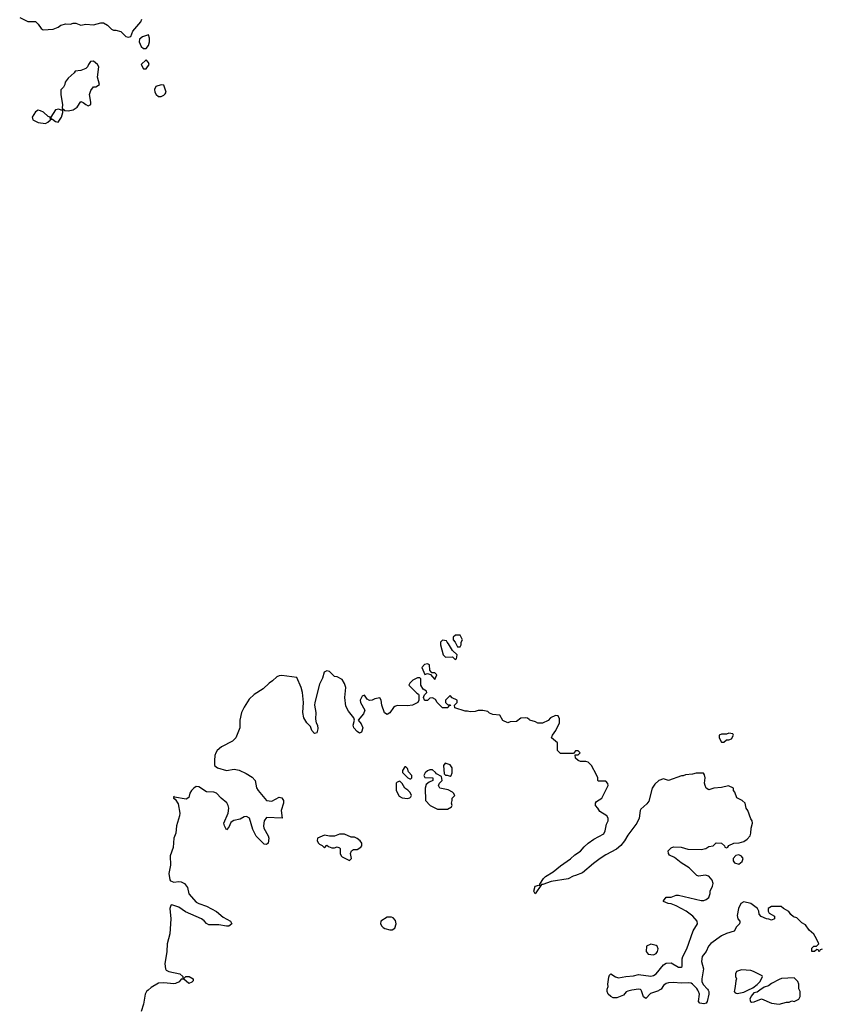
# Model space of a CAD drawing. Header units: inches. Extents: x 2601469 to 2753575, y 449403 to 582909.
# Tile 280 of 350: x 2695944 to 2702326, y 519888 to 527726. Entities that reach past the tile are written whole.
import ezdxf

# ---------------------------------------------------------------- set-up
doc = ezdxf.new("R2010")
doc.units = ezdxf.units.IN
doc.header["$MEASUREMENT"] = 0
for name, color, linetype in [('C6591', 7, 'Continuous'), ('C6592', 7, 'Continuous'), ('C7501', 7, 'Continuous'), ('C7502', 7, 'Continuous')]:
    doc.layers.add(name, color=color, linetype=linetype)

msp = doc.modelspace()

# ---------------------------------------------------------------- linework, layer by layer
at = {"layer": 'C6591', "color": 4, "elevation": 4}
msp.add_lwpolyline([(2696965.5, 520000), (2696954.3, 519990), (2696941.8, 519970), (2696930.2, 519889.8), (2696910.6, 519830)], dxfattribs=at)
at = {"layer": 'C6592', "color": 4, "elevation": 4}
for points in [[(2695943.6, 527743.6), (2696007.3, 527712.7), (2696070, 527712), (2696090, 527692), (2696115.3, 527655.3), (2696130, 527644.7), (2696210, 527650.7), (2696250, 527666.8), (2696270, 527682.8), (2696310, 527694), (2696349.1, 527690.9), (2696370, 527698.8), (2696390, 527698.8), (2696430, 527684), (2696470, 527691.3), (2696530, 527686), (2696590, 527701), (2696610, 527701), (2696643.6, 527683.6), (2696674, 527650), (2696690, 527642), (2696710, 527642), (2696750, 527631.3), (2696790, 527591.3), (2696810, 527586), (2696828.4, 527591.6), (2696844.7, 527635.3), (2696908.7, 527710), (2696915.3, 527730)], [(2700000, 522155.6), (2699987.3, 522167.3), (2699970, 522168), (2699932.7, 522167.3), (2699899.6, 522140.4), (2699850, 522138), (2699830, 522128), (2699790, 522148), (2699766, 522190), (2699710, 522195.3), (2699684.7, 522204.7), (2699670, 522218), (2699630, 522228), (2699610, 522228), (2699592.7, 522227.3), (2699570, 522218), (2699530, 522215.3), (2699510, 522222), (2699490, 522222), (2699408.4, 522248.4), (2699406, 522270), (2699426, 522290), (2699426, 522310), (2699387.3, 522327.3), (2699370, 522346), (2699334, 522310), (2699334, 522290), (2699350, 522274), (2699371.6, 522271.6), (2699372.7, 522267.3), (2699358, 522262), (2699351.3, 522248.7), (2699310, 522248.7), (2699268, 522290), (2699254.6, 522314.6), (2699230, 522328), (2699210, 522326), (2699190, 522306), (2699170, 522306), (2699166, 522310), (2699158, 522330), (2699160.4, 522339.6), (2699167.3, 522352.7), (2699186, 522370), (2699182, 522382), (2699156.4, 522396.4), (2699138, 522430), (2699138, 522478), (2699130, 522486), (2699110, 522486), (2699074, 522470), (2699050, 522446), (2699042, 522430), (2699105.4, 522365.4), (2699118, 522358), (2699122, 522350), (2699122, 522310), (2699114, 522290), (2699070, 522268.7), (2699030, 522264), (2698950, 522266), (2698930, 522259.3), (2698918.8, 522250), (2698890, 522208.7), (2698870, 522195.3), (2698849.2, 522209.2), (2698826, 522270), (2698822, 522310), (2698810, 522328), (2698770, 522319), (2698750, 522309), (2698730, 522308), (2698710, 522318), (2698690, 522348), (2698670, 522342), (2698654.8, 522310), (2698656, 522290), (2698692, 522230), (2698679.8, 522200.2), (2698638, 522150), (2698661.1, 522121.1), (2698676.3, 522090), (2698664.7, 522055.3), (2698650, 522048), (2698630, 522059), (2698604, 522090), (2698599.3, 522110), (2698609.2, 522150), (2698605.2, 522170), (2698560.9, 522220.9), (2698540.4, 522260.4), (2698531.5, 522330), (2698539.5, 522410), (2698530, 522442), (2698510, 522473.2), (2698470, 522494), (2698450, 522498), (2698410, 522539), (2698390, 522542), (2698367.9, 522532.1), (2698354.4, 522485.6), (2698330, 522438), (2698293, 522290), (2698290.7, 522270), (2698302, 522210), (2698298, 522158), (2698304, 522130), (2698315.5, 522110), (2698318.4, 522081.6), (2698310.6, 522050), (2698290, 522045.2), (2698270, 522068.7), (2698258.7, 522098.7), (2698229.7, 522129.7), (2698205.6, 522170), (2698198.7, 522210), (2698202, 522290), (2698195.6, 522370), (2698186, 522410), (2698150, 522488.7), (2698030, 522506), (2698010, 522503.5), (2697990, 522494.8), (2697956.7, 522463.3), (2697930, 522446), (2697881.1, 522398.9), (2697810, 522353.3), (2697770, 522317.6), (2697730, 522254.5), (2697709.2, 522210), (2697697.5, 522150), (2697696.5, 522090), (2697664, 522010), (2697637.3, 521982.7), (2697550, 521936.8), (2697516.9, 521910), (2697504.2, 521890), (2697498.2, 521870), (2697494.7, 521830), (2697495.3, 521790), (2697518.8, 521770), (2697590, 521750.6), (2697650, 521759.1), (2697690, 521753), (2697746.9, 521726.9), (2697795.4, 521695.4), (2697819.3, 521670), (2697830, 521612), (2697842, 521590), (2697910, 521510.6), (2697950, 521506), (2698010, 521537.3), (2698030, 521530.7), (2698039, 521519), (2698044.9, 521510), (2698044.9, 521490), (2698024.9, 521430), (2698034, 521370), (2697910, 521376.2), (2697890.3, 521349.7), (2697883.6, 521310), (2697886.3, 521290), (2697921.3, 521230), (2697928.4, 521210), (2697922.8, 521170), (2697910, 521159.3), (2697890, 521162), (2697826.1, 521226.1), (2697800.4, 521280.4), (2697773.3, 521370), (2697750, 521384.5), (2697730, 521379.5), (2697698, 521362), (2697648.6, 521351.4), (2697635.6, 521344.4), (2697625.1, 521334.9), (2697610, 521298), (2697590, 521278), (2697573.2, 521310), (2697569.6, 521330), (2697604.5, 521410), (2697607.6, 521450), (2697603.5, 521470), (2697593.3, 521493.3), (2697548.1, 521528.1), (2697510, 521569.6), (2697490, 521577.4), (2697430, 521578.9), (2697370, 521620.5), (2697350, 521621.6), (2697330, 521609.5), (2697310.5, 521590), (2697299.3, 521570), (2697290, 521535.3), (2697270, 521520.9), (2697176.4, 521536.4), (2697170, 521546), (2697168.4, 521530), (2697182, 521522), (2697204.7, 521484.7), (2697218.5, 521410), (2697217.3, 521390), (2697192.2, 521310), (2697185.6, 521250), (2697171.6, 521210), (2697164.6, 521135.4), (2697141.6, 521070), (2697143.1, 520996.9), (2697132.2, 520930), (2697138.8, 520878.8), (2697144, 520870), (2697170, 520859.5), (2697210, 520865.7), (2697230, 520864.2), (2697256.3, 520850), (2697278.7, 520818.7), (2697289.1, 520769.1), (2697350, 520702.4), (2697370, 520690.4), (2697430, 520668.7), (2697510, 520626.7), (2697563.1, 520583.1), (2697622.8, 520550), (2697632, 520530), (2697610, 520509.4), (2697590, 520509.5), (2697530, 520522), (2697450, 520522), (2697431.5, 520531.5), (2697413.4, 520553.4), (2697390, 520569.6), (2697263.7, 520623.7), (2697210, 520662.4), (2697163, 520677), (2697150, 520679.3), (2697146.1, 520673.9), (2697140.3, 520650), (2697148.3, 520570), (2697139.2, 520450), (2697118.9, 520370), (2697115, 520310), (2697099.7, 520210), (2697103.6, 520170), (2697110, 520160.4), (2697130, 520150.4), (2697218, 520130), (2697242, 520110), (2697242, 520102), (2697250, 520094), (2697266, 520110), (2697292, 520110), (2697324.7, 520090), (2697323.6, 520076.4), (2697315.3, 520064.7), (2697290, 520054), (2697250, 520088), (2697230, 520088.7), (2697212.8, 520067.2), (2697184.7, 520055.3), (2697170, 520051.8), (2697090, 520058.7), (2697050, 520056.9), (2696990, 520021.7), (2696965.5, 520000)]]:
    msp.add_lwpolyline(points, dxfattribs=at)
at = {"layer": 'C6592', "color": 4}
for points, elevation in [([(2696970, 527606), (2696922, 527590), (2696898, 527570), (2696896, 527550), (2696910, 527512), (2696930, 527498), (2696950, 527498), (2696970, 527522), (2696977.2, 527550), (2696978, 527578)], 4), ([(2696530, 527395.3), (2696507.1, 527392.9), (2696491.3, 527370), (2696484.7, 527350), (2696470, 527339), (2696430, 527322), (2696384.7, 527315.3), (2696376.9, 527303.1), (2696330, 527262), (2696304.7, 527230), (2696302, 527210), (2696292, 527190), (2696271.1, 527168.9), (2696270.7, 527129.3), (2696284.7, 527050), (2696282, 527022), (2696303.6, 527003.6), (2696330, 527002), (2696370, 527008.4), (2696400.9, 527030), (2696430, 527074), (2696450, 527066.8), (2696471, 527050), (2696490, 527041.6), (2696509, 527050), (2696511.1, 527071.1), (2696499.3, 527130), (2696510, 527162), (2696530, 527192), (2696550, 527192), (2696578, 527210), (2696562, 527270), (2696573.2, 527350), (2696562, 527370)], 4), ([(2696950, 527406), (2696912, 527370), (2696930, 527334), (2696950, 527334), (2696974, 527370), (2696970, 527386)], 4), ([(2697070, 527208.7), (2697026.8, 527193.2), (2697016, 527170), (2697018.8, 527150), (2697030, 527131.3), (2697050, 527116), (2697070, 527116), (2697090, 527124.7), (2697103.1, 527136.9), (2697108.7, 527150), (2697090, 527206)], 4), ([(2696090, 527005.2), (2696070, 526993.2), (2696042.8, 526950), (2696047.3, 526930), (2696090, 526908), (2696150, 526900.7), (2696168.7, 526910), (2696188, 526930), (2696186, 526950), (2696170, 526955.3), (2696134, 526990), (2696110, 527001.2)], 4), ([(2696255.3, 527015.3), (2696230, 527008.7), (2696192, 526950), (2696194, 526934), (2696206, 526934), (2696230, 526916), (2696250, 526911.3), (2696276, 526950), (2696288, 526988), (2696286, 527006), (2696274, 527006)], 4), ([(2699412.7, 522827.3), (2699394, 522810), (2699394, 522790), (2699411.6, 522771.6), (2699430, 522734), (2699450, 522734), (2699458, 522750), (2699458, 522770), (2699468, 522790), (2699450, 522826)], 4), ([(2699310, 522786), (2699294, 522770), (2699294, 522750), (2699314, 522670), (2699332.7, 522652.7), (2699390, 522654), (2699410, 522634), (2699422, 522638), (2699426, 522670), (2699390, 522706), (2699359, 522759), (2699346, 522770), (2699342, 522782)], 4), ([(2699190, 522598), (2699166.4, 522593.6), (2699144.7, 522570), (2699170, 522514), (2699190, 522522), (2699214, 522514), (2699250, 522474), (2699266, 522510), (2699250, 522526), (2699226, 522526), (2699208, 522548), (2699206, 522590)], 4), ([(2699018, 521778), (2699010, 521778), (2698992, 521750), (2698992.7, 521732.7), (2699034, 521690), (2699050, 521682), (2699058, 521682), (2699066, 521690), (2699066, 521710), (2699038, 521738), (2699030, 521766)], 8), ([(2699330, 521808), (2699318, 521790), (2699322, 521722), (2699332.7, 521712.7), (2699347.3, 521712.7), (2699370, 521704.7), (2699378, 521710), (2699388, 521730), (2699388, 521770), (2699370, 521795.3)], 8), ([(2699230, 521755.3), (2699210, 521755.3), (2699190, 521748), (2699172, 521730), (2699162, 521710), (2699170, 521694), (2699232, 521692), (2699234, 521670), (2699203.6, 521656.4), (2699181, 521639), (2699171.1, 521608.9), (2699174, 521510), (2699212, 521470), (2699270, 521442), (2699350, 521442), (2699380.4, 521459.6), (2699388, 521470), (2699382, 521490), (2699388, 521510), (2699386, 521530), (2699408, 521550), (2699398, 521570), (2699390, 521578), (2699354.6, 521594.6), (2699290, 521608), (2699278, 521630), (2699286, 521650), (2699308, 521670), (2699302, 521702), (2699262, 521722), (2699254.6, 521734.6)], 8), ([(2698970, 521666), (2698950, 521658), (2698942, 521650), (2698942, 521590), (2698964.7, 521544.7), (2698990, 521532), (2699030, 521526), (2699050, 521532), (2699059, 521541), (2699062, 521550), (2699053.6, 521573.6), (2699033.6, 521593.6), (2699008.9, 521608.9), (2698990, 521646)], 8), ([(2698530, 521242), (2698490, 521242), (2698450, 521228), (2698410, 521228), (2698370, 521235.3), (2698314, 521210), (2698312, 521190), (2698322, 521170), (2698330, 521162), (2698352.7, 521152.7), (2698370, 521134), (2698390, 521154), (2698403.6, 521143.6), (2698430, 521134), (2698450, 521134), (2698470, 521142), (2698490, 521134), (2698494, 521130), (2698494, 521090), (2698502, 521070), (2698510, 521062), (2698570, 521034), (2698586, 521050), (2698578, 521090), (2698586, 521110), (2698600.4, 521119.6), (2698630, 521122), (2698660.4, 521139.6), (2698668, 521150), (2698668, 521170), (2698655.3, 521190), (2698630, 521208.7), (2698610, 521218), (2698582, 521218)], 8), ([(2698903.1, 520583.1), (2698870, 520581.2), (2698818, 520550), (2698816, 520530), (2698826, 520510), (2698838.5, 520498.5), (2698850, 520490.8), (2698890, 520481), (2698910, 520482), (2698930, 520494), (2698942, 520530), (2698936.4, 520556.4), (2698918, 520578)], 8)]:
    msp.add_lwpolyline(points, close=True, dxfattribs=dict(at, elevation=elevation))
at = {"layer": 'C7501', "color": 4}
for points, elevation in [([(2700817, 520000), (2700785.7, 519994.3), (2700772.8, 519987.2), (2700750, 519962), (2700698.8, 519941.2), (2700670, 519941.2), (2700649.4, 519949.4), (2700629.2, 519970), (2700621.2, 519990), (2700621.2, 520000)], 4), ([(2701035.7, 520000), (2701030, 519996.2), (2700966.4, 519973.6), (2700930, 519934), (2700910, 519949), (2700895.6, 519995.6), (2700891.4, 520000)], 4), ([(2701424.8, 520000), (2701430.5, 519990), (2701430.4, 519970), (2701417.1, 519910), (2701410, 519897.2), (2701390, 519892), (2701358.6, 519898.6), (2701349.4, 519910), (2701355.8, 519970), (2701348.2, 519990), (2701342.2, 520000)], 4), ([(2701633.8, 520000), (2701631.3, 519990), (2701639.6, 519979.6), (2701655.3, 519975.3), (2701710, 519985.5), (2701740.5, 520000)], 8), ([(2701835.2, 520000), (2701814.4, 519985.6), (2701790, 519979), (2701767.5, 519952.5), (2701756, 519930), (2701762, 519910), (2701770, 519906), (2701792.5, 519907.5), (2701850, 519931.3), (2701930, 519898.8), (2701990, 519890.8), (2702050, 519904.7), (2702070, 519904.7), (2702090, 519916), (2702110, 519912), (2702146, 519930), (2702158, 519950), (2702158, 519990), (2702153.3, 520000)], 8)]:
    msp.add_lwpolyline(points, dxfattribs=dict(at, elevation=elevation))
at = {"layer": 'C7502', "color": 4}
for points, elevation in [([(2700621.2, 520000), (2700621.2, 520010), (2700629, 520030), (2700625.2, 520050), (2700635.5, 520104.5), (2700640.2, 520119.8), (2700650, 520132), (2700686.6, 520106.6), (2700710, 520098.4), (2700770, 520110.4), (2700830, 520114), (2700870, 520125.7), (2700970, 520111.7), (2700990, 520117.4), (2701010, 520130.4), (2701070, 520202.4), (2701090, 520217), (2701130, 520218), (2701190, 520184.9), (2701210, 520183.8), (2701217, 520190), (2701217.2, 520250), (2701222.7, 520270), (2701255.1, 520330), (2701305.9, 520474.1), (2701340.9, 520530), (2701338, 520550), (2701302.7, 520590), (2701249, 520630), (2701170, 520673.2), (2701130, 520688.7), (2701106, 520690), (2701070, 520706), (2701068.4, 520711.6), (2701090, 520742), (2701130, 520742), (2701170, 520758), (2701190, 520758), (2701370, 520714.8), (2701390, 520714.8), (2701410, 520722.8), (2701430, 520738), (2701441.2, 520770), (2701441.2, 520790), (2701459.5, 520830), (2701463.7, 520850), (2701456.3, 520876.3), (2701430, 520909.3), (2701402.5, 520917.5), (2701350, 520909), (2701334, 520914), (2701273.6, 520973.6), (2701210, 521015.3), (2701158, 521058), (2701116.4, 521076.4), (2701108.9, 521088.9), (2701108, 521110), (2701130, 521134), (2701150, 521142), (2701210, 521138), (2701264, 521124), (2701370, 521121), (2701406, 521130), (2701430, 521144.7), (2701466, 521150), (2701490, 521174), (2701530, 521172), (2701554, 521150), (2701558, 521138), (2701570, 521134), (2701582, 521138), (2701588.4, 521151.6), (2701630, 521172), (2701672.7, 521172.7), (2701710, 521184.7), (2701736.5, 521203.5), (2701759, 521230), (2701765.2, 521250), (2701768.7, 521291.3), (2701778, 521330), (2701775.3, 521350), (2701764, 521364), (2701742, 521430), (2701728.7, 521450), (2701719, 521490), (2701695.3, 521510), (2701652.7, 521532.7), (2701638, 521578), (2701628, 521590), (2701626, 521610), (2701588, 521628), (2701530, 521613.2), (2701470, 521609.2), (2701430, 521595.3), (2701410, 521608.7), (2701401.2, 521630), (2701397.2, 521650), (2701402, 521690), (2701396.4, 521716.4), (2701387.3, 521727.3), (2701330, 521728.7), (2701299.8, 521720.2), (2701245.4, 521714.6), (2701227.3, 521707.3), (2701212.7, 521707.3), (2701110, 521668.7), (2701070, 521682), (2701031.1, 521668.9), (2700999.8, 521640.2), (2700978.8, 521610), (2700953.4, 521506.6), (2700935.9, 521484.1), (2700890, 521442), (2700884, 521430), (2700876, 521370), (2700858, 521330), (2700784.5, 521235.5), (2700758.8, 521190), (2700728.5, 521151.5), (2700695.5, 521124.5), (2700610, 521079.3), (2700566, 521050), (2700511.3, 521010), (2700425.8, 520934.2), (2700370, 520912.7), (2700350, 520909.3), (2700310, 520886.6), (2700175.2, 520864.8), (2700110, 520842), (2700098, 520842), (2700048.7, 520768.7), (2700038, 520790), (2700048.7, 520830), (2700078, 520838), (2700086, 520834), (2700086, 520846), (2700114, 520890), (2700130, 520906), (2700190, 520942.8), (2700249.4, 520990.6), (2700330, 521046), (2700362.5, 521077.5), (2700410, 521106.8), (2700438, 521142), (2700469, 521171), (2700516, 521204), (2700594.8, 521245.2), (2700605.2, 521270), (2700616.5, 521323.5), (2700628.7, 521350), (2700628, 521370), (2700618, 521390), (2700563.1, 521423.1), (2700548, 521450), (2700528, 521470), (2700528, 521490), (2700536.4, 521503.6), (2700578, 521530), (2700628, 521630), (2700627.3, 521647.3), (2700610, 521666), (2700550, 521666), (2700546, 521670), (2700546, 521690), (2700536.4, 521716.4), (2700495.3, 521790), (2700470, 521815.3), (2700450, 521822), (2700410, 521822), (2700389.1, 521829.1), (2700368.9, 521848.9), (2700366, 521874), (2700390, 521874), (2700406, 521890), (2700390, 521906), (2700370, 521906), (2700354, 521886), (2700250, 521886), (2700226, 521910), (2700226, 521970), (2700178, 522010), (2700186, 522030), (2700212.9, 522067.1), (2700242, 522130), (2700240.4, 522160.4), (2700230, 522186), (2700210, 522188), (2700170, 522168), (2700150, 522148), (2700107.3, 522127.3), (2700070, 522126), (2700050, 522138), (2700006, 522150), (2700000, 522155.6)], 4), ([(2702332.7, 520327.3), (2702318, 520322), (2702310, 520306), (2702302, 520322), (2702290, 520326), (2702271.6, 520308.4), (2702250, 520308), (2702250, 520334), (2702266, 520350), (2702288, 520352), (2702306, 520370), (2702289, 520410), (2702265.6, 520445.6), (2702230, 520478), (2702200.4, 520520.4), (2702170, 520538), (2702130, 520578), (2702104.7, 520584.7), (2702083.1, 520603.1), (2702068.4, 520628.4), (2702026, 520650), (2702007.3, 520667.3), (2701930, 520666), (2701902, 520650), (2701902, 520630), (2701910, 520614), (2701954, 520590), (2701954, 520570), (2701930, 520558), (2701907.3, 520567.3), (2701888.4, 520568.4), (2701847.3, 520587.3), (2701830, 520606), (2701828, 520630), (2701818, 520650), (2701764, 520690), (2701710, 520705.1), (2701686, 520690), (2701665.5, 520650), (2701654.8, 520594.8), (2701661, 520570), (2701678, 520550), (2701678, 520542), (2701674, 520530), (2701650, 520504), (2701631.3, 520470), (2701570, 520451.6), (2701530, 520433.6), (2701446.7, 520373.3), (2701427.8, 520352.3), (2701408.5, 520310), (2701378.7, 520270), (2701372.8, 520230), (2701388.9, 520170), (2701374.9, 520090), (2701375.3, 520070), (2701385.7, 520045.7), (2701419.1, 520010), (2701424.8, 520000)], 4), ([(2701740.5, 520000), (2701780.9, 520019.1), (2701814.8, 520045.2), (2701839, 520070), (2701858, 520110), (2701855.3, 520115.3), (2701786, 520150), (2701763.6, 520156.4), (2701690, 520162), (2701651.6, 520148.4), (2701642, 520130), (2701642, 520110), (2701652, 520090), (2701644.7, 520075.3), (2701641, 520030), (2701633.8, 520000)], 8), ([(2701342.2, 520000), (2701333.9, 520013.9), (2701301.6, 520050), (2701290, 520057.3), (2701270, 520060.4), (2701210, 520055.8), (2701150, 520061.5), (2701110, 520059.7), (2701090, 520054), (2701070, 520037.2), (2701050, 520009.4), (2701035.7, 520000)], 4), ([(2702153.3, 520000), (2702147.3, 520012.7), (2702146, 520050), (2702138, 520070), (2702110, 520098), (2702010, 520092.7), (2701990, 520085.2), (2701930, 520054), (2701904.5, 520035.5), (2701870, 520024), (2701835.2, 520000)], 8), ([(2700891.4, 520000), (2700885.8, 520005.8), (2700870, 520009.6), (2700817, 520000)], 4)]:
    msp.add_lwpolyline(points, dxfattribs=dict(at, elevation=elevation))
for points, elevation in [([(2701590, 522046), (2701570, 522038), (2701530, 522038), (2701514, 522030), (2701514, 522010), (2701530, 521974), (2701550, 521974), (2701570, 521994), (2701590, 521994), (2701610, 522002), (2701626, 522030), (2701622, 522042)], 4), ([(2701670, 521079), (2701646, 521074), (2701624.7, 521050), (2701624.7, 521030), (2701634.8, 521014.8), (2701670, 521002.8), (2701696, 521024), (2701704, 521050), (2701690, 521068.7)], 4), ([(2700970, 520368), (2700934, 520350), (2700932, 520310), (2700946.4, 520286.4), (2700990, 520281), (2701010, 520292), (2701022, 520310), (2701028, 520330), (2701018, 520350), (2701010, 520355.3)], 8)]:
    msp.add_lwpolyline(points, close=True, dxfattribs=dict(at, elevation=elevation))

doc.saveas('drawing.dxf')
